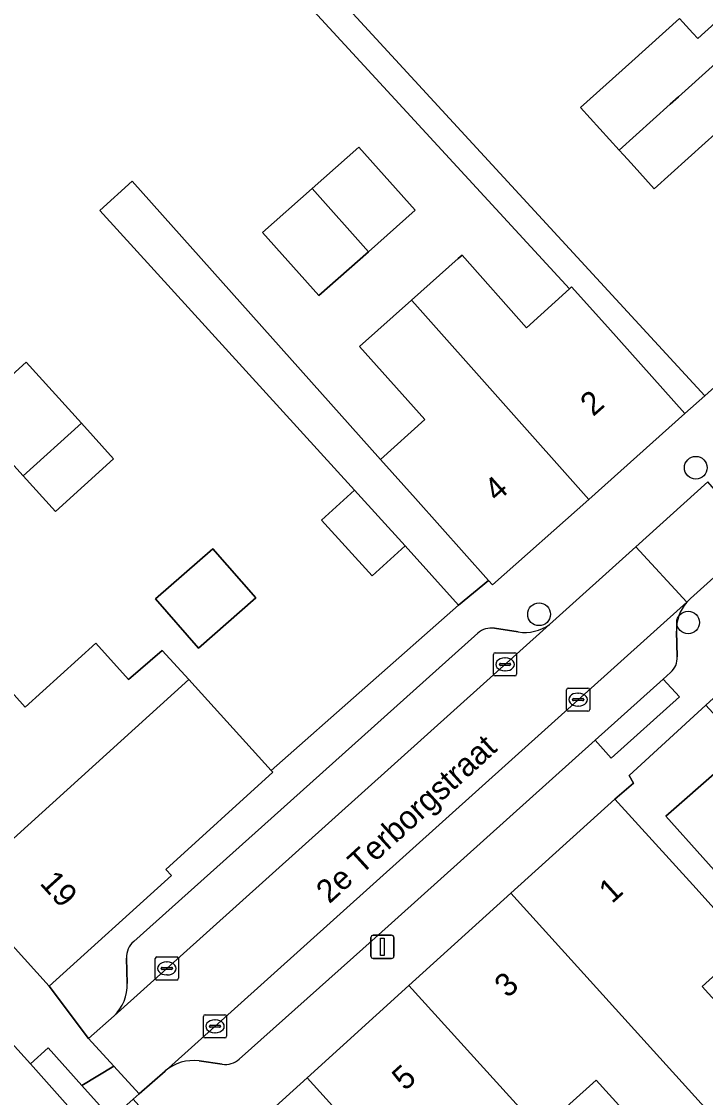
# Model space of a CAD drawing. Extents: x 158352 to 159489, y 383828 to 384603.
# Drawn here: x 159065.59 to 159095.1, y 384115.21 to 384161.64 of the extents above; entities that cross this region are included whole.
import ezdxf

# ---------------------------------------------------------------- set-up
doc = ezdxf.new("R2010")
doc.units = 0
for name, color, linetype in [('IMGEO_Boom', 7, 'Continuous'), ('IMGEO_Erf', 7, 'Continuous'), ('IMGEO_Kolk', 7, 'Continuous'), ('IMGEO_Lichtmast', 7, 'Continuous'), ('IMGEO_Muur', 7, 'Continuous'), ('IMGEO_Openbare_ruimte_label', 7, 'Continuous'), ('IMGEO_Pand', 7, 'Continuous'), ('IMGEO_Pand_nummerreeks', 7, 'Continuous'), ('IMGEO_Parkeervlak_open', 7, 'Continuous'), ('IMGEO_Rijbaan_lokaal_open', 7, 'Continuous'), ('IMGEO_Voetpad_open', 7, 'Continuous')]:
    doc.layers.add(name, color=color, linetype=linetype)

msp = doc.modelspace()

# ---------------------------------------------------------------- linework, layer by layer
at = {"layer": 'IMGEO_Boom'}
for centre in [(159094.677, 384142.385), (159087.914, 384136.058), (159094.346, 384135.707)]:
    msp.add_circle(centre, 0.489, dxfattribs=at)
at = {"layer": 'IMGEO_Erf'}
for points in [[(159075.381, 384166.892), (159095.074, 384145.493), (159113.036, 384161.604), (159076.521, 384202.062)], [(159064.533, 384133.383), (159065.741, 384132.05), (159068.788, 384134.81), (159070.207, 384133.243), (159071.657, 384134.5), (159072.802, 384133.248), (159073.08, 384132.945), (159076.363, 384129.322), (159084.437, 384136.452), (159082.142, 384139.016), (159080.716, 384137.716), (159078.529, 384140.117), (159079.955, 384141.417), (159068.966, 384153.479), (159070.36, 384154.749), (159081.076, 384142.745), (159082.983, 384144.467), (159080.175, 384147.619), (159082.413, 384149.613), (159084.427, 384151.406), (159084.593, 384151.554), (159087.378, 384148.427), (159089.225, 384150.106), (159074.513, 384166.093)], [(159107.108, 384161.864), (159104.888, 384159.863), (159106.776, 384157.769), (159100.69, 384152.28), (159098.267, 384154.967), (159101.091, 384157.513), (159098.398, 384160.513), (159096.597, 384158.908), (159097.165, 384158.278), (159095.084, 384156.401), (159092.882, 384154.415), (159091.887, 384155.519), (159091.553, 384155.889), (159091.375, 384156.086), (159089.711, 384157.932), (159091.913, 384159.917), (159093.973, 384161.774), (159094.545, 384161.139), (159094.761, 384160.899), (159096.408, 384162.384)], [(159112.717, 384110.233), (159103.655, 384120.452), (159101.372, 384118.424), (159093.388, 384127.355), (159095.703, 384129.382), (159095.737, 384129.344), (159096.787, 384130.292), (159095.118, 384132.138), (159091.797, 384129.107), (159091.987, 384128.777), (159091.19, 384128.088), (159094.546, 384124.382), (159096.916, 384121.764), (159094.96, 384119.993), (159098.538, 384116.04), (159096.008, 384113.749)], [(159094.013, 384111.943), (159090.374, 384115.962), (159087.97, 384113.786)]]:
    msp.add_lwpolyline(points, dxfattribs=at)
for points in [[(159078.13, 384154.428), (159080.145, 384156.213), (159082.568, 384153.493), (159080.551, 384151.706), (159078.415, 384149.814), (159075.986, 384152.529)], [(159068.172, 384144.304), (159069.562, 384142.771), (159067.051, 384140.497), (159065.662, 384142.03), (159063.274, 384144.665), (159065.784, 384146.939)], [(159073.847, 384138.887), (159075.698, 384136.766), (159073.218, 384134.602), (159071.367, 384136.724)]]:
    msp.add_lwpolyline(points, close=True, dxfattribs=at)
at = {"layer": 'IMGEO_Kolk'}
for p, q in [((159085.948, 384133.472), (159085.948, 384134.324)), ((159086.023, 384134.398), (159086.875, 384134.398)), ((159086.949, 384134.324), (159086.949, 384133.472)), ((159086.207, 384133.892), (159086.207, 384133.904)), ((159086.25, 384133.941), (159086.648, 384133.941)), ((159086.436, 384134.178), (159086.461, 384134.178)), ((159086.691, 384133.904), (159086.691, 384133.892)), ((159086.875, 384133.398), (159086.023, 384133.398)), ((159086.645, 384133.855), (159086.247, 384133.855)), ((159086.459, 384133.618), (159086.434, 384133.618)), ((159089.1, 384131.952), (159089.1, 384132.804)), ((159089.175, 384132.878), (159090.027, 384132.878)), ((159089.588, 384132.658), (159089.613, 384132.658)), ((159090.101, 384132.804), (159090.101, 384131.952)), ((159089.359, 384132.372), (159089.359, 384132.384)), ((159089.797, 384132.335), (159089.399, 384132.335)), ((159089.402, 384132.421), (159089.8, 384132.421)), ((159089.611, 384132.098), (159089.586, 384132.098)), ((159089.843, 384132.384), (159089.843, 384132.372)), ((159090.027, 384131.878), (159089.175, 384131.878)), ((159071.357, 384120.353), (159071.357, 384121.205)), ((159071.432, 384121.279), (159072.284, 384121.279)), ((159071.845, 384121.059), (159071.87, 384121.059)), ((159072.358, 384121.205), (159072.358, 384120.353)), ((159071.616, 384120.773), (159071.616, 384120.785)), ((159072.054, 384120.736), (159071.656, 384120.736)), ((159071.659, 384120.822), (159072.057, 384120.822)), ((159071.868, 384120.499), (159071.843, 384120.499)), ((159072.1, 384120.785), (159072.1, 384120.773)), ((159072.284, 384120.279), (159071.432, 384120.279)), ((159073.435, 384117.855), (159073.435, 384118.707)), ((159073.51, 384118.781), (159074.362, 384118.781)), ((159073.923, 384118.561), (159073.948, 384118.561)), ((159074.436, 384118.707), (159074.436, 384117.855)), ((159073.694, 384118.275), (159073.694, 384118.287)), ((159074.132, 384118.238), (159073.734, 384118.238)), ((159073.737, 384118.324), (159074.135, 384118.324)), ((159074.178, 384118.287), (159074.178, 384118.275)), ((159074.362, 384117.781), (159073.51, 384117.781)), ((159073.946, 384118.001), (159073.921, 384118.001))]:
    msp.add_line(p, q, dxfattribs=at)
for points in [[(159085.948, 384133.472), (159085.948, 384134.324)], [(159086.023, 384134.398), (159086.875, 384134.398)], [(159086.949, 384134.324), (159086.949, 384133.472)], [(159086.875, 384133.398), (159086.023, 384133.398)], [(159089.1, 384131.952), (159089.1, 384132.804)], [(159089.175, 384132.878), (159090.027, 384132.878)], [(159090.101, 384132.804), (159090.101, 384131.952)], [(159090.027, 384131.878), (159089.175, 384131.878)], [(159071.357, 384120.353), (159071.357, 384121.205)], [(159071.432, 384121.279), (159072.284, 384121.279)], [(159072.358, 384121.205), (159072.358, 384120.353)], [(159072.284, 384120.279), (159071.432, 384120.279)], [(159073.435, 384117.855), (159073.435, 384118.707)], [(159073.51, 384118.781), (159074.362, 384118.781)], [(159074.436, 384118.707), (159074.436, 384117.855)], [(159074.362, 384117.781), (159073.51, 384117.781)]]:
    msp.add_lwpolyline(points, dxfattribs=at)
for centre, radius, start, end in [((159086.025, 384134.322), 0.0765, 91.552, 178.448), ((159086.025, 384134.322), 0.0765, 91.552, 178.448), ((159086.873, 384134.322), 0.0765, 1.552, 88.448), ((159086.873, 384134.322), 0.0765, 1.552, 88.448), ((159086.247, 384133.901), 0.0403, 85.8775, 175.7526), ((159086.244, 384133.891), 0.0366, 178.938, 274.7102), ((159086.648, 384133.898), 0.043, 264.8664, 352.4533), ((159086.652, 384133.903), 0.0386, 1.7309, 96.639), ((159086.025, 384133.474), 0.0765, 181.552, 268.448), ((159086.025, 384133.474), 0.0765, 181.552, 268.448), ((159086.873, 384133.474), 0.0765, 271.552, 358.448), ((159086.873, 384133.474), 0.0765, 271.552, 358.448), ((159089.177, 384132.802), 0.0765, 91.552, 178.448), ((159089.177, 384132.802), 0.0765, 91.552, 178.448), ((159090.025, 384132.802), 0.0765, 1.552, 88.448), ((159090.025, 384132.802), 0.0765, 1.552, 88.448), ((159089.399, 384132.381), 0.0403, 85.8775, 175.7526), ((159089.396, 384132.371), 0.0366, 178.938, 274.7102), ((159089.8, 384132.378), 0.043, 264.8664, 352.4533), ((159089.804, 384132.383), 0.0386, 1.7309, 96.639), ((159089.177, 384131.954), 0.0765, 181.552, 268.448), ((159089.177, 384131.954), 0.0765, 181.552, 268.448), ((159090.025, 384131.954), 0.0765, 271.552, 358.448), ((159090.025, 384131.954), 0.0765, 271.552, 358.448), ((159071.434, 384121.203), 0.0765, 91.552, 178.448), ((159071.434, 384121.203), 0.0765, 91.552, 178.448), ((159072.282, 384121.203), 0.0765, 1.552, 88.448), ((159072.282, 384121.203), 0.0765, 1.552, 88.448), ((159071.656, 384120.782), 0.0403, 85.8775, 175.7526), ((159071.653, 384120.772), 0.0366, 178.938, 274.7102), ((159072.057, 384120.779), 0.043, 264.8664, 352.4533), ((159072.061, 384120.784), 0.0386, 1.7309, 96.639), ((159071.434, 384120.355), 0.0765, 181.552, 268.448), ((159071.434, 384120.355), 0.0765, 181.552, 268.448), ((159072.282, 384120.355), 0.0765, 271.552, 358.448), ((159072.282, 384120.355), 0.0765, 271.552, 358.448), ((159073.512, 384118.705), 0.0765, 91.552, 178.448), ((159073.512, 384118.705), 0.0765, 91.552, 178.448), ((159074.36, 384118.705), 0.0765, 1.552, 88.448), ((159074.36, 384118.705), 0.0765, 1.552, 88.448), ((159073.734, 384118.284), 0.0403, 85.8775, 175.7526), ((159073.731, 384118.274), 0.0366, 178.938, 274.7102), ((159074.135, 384118.281), 0.043, 264.8664, 352.4533), ((159074.139, 384118.286), 0.0386, 1.7309, 96.639), ((159073.512, 384117.857), 0.0765, 181.552, 268.448), ((159073.512, 384117.857), 0.0765, 181.552, 268.448), ((159074.36, 384117.857), 0.0765, 271.552, 358.448), ((159074.36, 384117.857), 0.0765, 271.552, 358.448)]:
    msp.add_arc(centre, radius, start, end, dxfattribs=at)
for centre, major_axis, ratio, start_param, end_param in [((159086.435, 384133.898), (-0.387, 0.002), 0.722429, 4.712389, 7.853982), ((159086.46, 384133.898), (-0.39, 0.002), 0.717154, 1.570796, 4.712389), ((159089.587, 384132.378), (-0.387, 0.002), 0.722429, 4.712389, 7.853982), ((159089.612, 384132.378), (-0.39, 0.002), 0.717154, 1.570796, 4.712389), ((159071.844, 384120.779), (-0.387, 0.002), 0.722429, 4.712389, 7.853982), ((159071.869, 384120.779), (-0.39, 0.002), 0.717154, 1.570796, 4.712389), ((159073.922, 384118.281), (-0.387, 0.002), 0.722429, 4.712389, 7.853982), ((159073.947, 384118.281), (-0.39, 0.002), 0.717154, 1.570796, 4.712389)]:
    msp.add_ellipse(centre, major_axis=major_axis, ratio=ratio, start_param=start_param, end_param=end_param, dxfattribs=at)
at = {"layer": 'IMGEO_Lichtmast'}
for p, q in [((159080.662, 384121.309), (159080.662, 384122.109)), ((159080.662, 384122.109), (159080.662, 384121.309)), ((159080.762, 384122.209), (159081.552, 384122.209)), ((159081.552, 384122.209), (159080.762, 384122.209)), ((159081.652, 384122.109), (159081.652, 384121.309)), ((159081.652, 384121.309), (159081.652, 384122.109)), ((159081.552, 384121.209), (159080.762, 384121.209)), ((159080.762, 384121.209), (159081.552, 384121.209))]:
    msp.add_line(p, q, dxfattribs=at)
msp.add_lwpolyline([(159081.082, 384122.084), (159081.232, 384122.084), (159081.232, 384121.334), (159081.082, 384121.334), (159081.082, 384122.084)], dxfattribs=at)
for centre, start, end in [((159080.762, 384122.109), 90, 180), ((159080.762, 384122.109), 90, 180), ((159081.552, 384122.109), 0, 90), ((159081.552, 384122.109), 360, 90), ((159080.762, 384121.309), 180, 270), ((159080.762, 384121.309), 180, 270), ((159081.552, 384121.309), 270, 0), ((159081.552, 384121.309), 270, 0)]:
    msp.add_arc(centre, 0.1, start, end, dxfattribs=at)
at = {"layer": 'IMGEO_Muur'}
msp.add_lwpolyline([(159076.363, 384129.322), (159084.437, 384136.452)], dxfattribs=at)
at = {"layer": 'IMGEO_Pand'}
for points in [[(159102.932, 384166.51), (159098.751, 384171.161), (159093.64, 384166.552), (159093.094, 384166.059), (159096.192, 384162.624), (159096.408, 384162.384), (159094.761, 384160.899), (159094.545, 384161.139), (159093.973, 384161.774), (159091.913, 384159.917), (159089.711, 384157.932), (159091.375, 384156.086), (159093.577, 384158.072), (159093.933, 384158.393)], [(159102.932, 384166.51), (159093.933, 384158.393), (159093.577, 384158.072), (159091.375, 384156.086), (159091.553, 384155.889), (159091.887, 384155.519), (159092.882, 384154.415), (159095.084, 384156.401), (159097.165, 384158.278), (159096.597, 384158.908), (159098.398, 384160.513), (159101.091, 384157.513), (159098.267, 384154.967), (159100.69, 384152.28), (159106.776, 384157.769), (159104.888, 384159.863), (159107.108, 384161.864)], [(159080.145, 384156.213), (159078.13, 384154.428), (159080.551, 384151.706), (159082.568, 384153.493)], [(159078.13, 384154.428), (159075.986, 384152.529), (159078.415, 384149.814), (159080.551, 384151.706)], [(159090.884, 384148.451), (159089.322, 384150.194), (159089.225, 384150.106), (159087.378, 384148.427), (159084.593, 384151.554), (159084.427, 384151.406), (159082.413, 384149.613), (159082.55, 384149.459), (159090.058, 384141.019), (159094.209, 384144.717)], [(159090.058, 384141.019), (159082.55, 384149.459), (159082.413, 384149.613), (159080.175, 384147.619), (159082.983, 384144.467), (159081.076, 384142.745), (159082.583, 384141.057), (159085.738, 384137.516), (159085.909, 384137.324)], [(159068.172, 384144.304), (159065.784, 384146.939), (159063.274, 384144.665), (159065.662, 384142.03)], [(159068.172, 384144.304), (159065.662, 384142.03), (159067.051, 384140.497), (159069.562, 384142.771)], [(159082.142, 384139.016), (159079.955, 384141.417), (159078.529, 384140.117), (159080.716, 384137.716)], [(159071.367, 384136.724), (159073.218, 384134.602), (159075.698, 384136.766), (159073.847, 384138.887)], [(159072.802, 384133.248), (159071.657, 384134.5), (159070.207, 384133.243), (159068.788, 384134.81), (159065.741, 384132.05), (159064.533, 384133.383), (159064.303, 384133.174), (159058.594, 384128.003), (159058.426, 384127.851), (159061.436, 384124.528), (159062.127, 384125.155), (159062.912, 384124.289)], [(159062.912, 384124.289), (159066.787, 384120.01), (159072.056, 384124.782), (159071.812, 384125.051), (159076.437, 384129.24), (159076.363, 384129.322), (159073.08, 384132.945), (159072.802, 384133.248)], [(159095.737, 384129.344), (159095.703, 384129.382), (159093.388, 384127.355), (159101.372, 384118.424), (159103.655, 384120.452), (159103.673, 384120.468)], [(159096.008, 384113.749), (159098.538, 384116.04), (159094.96, 384119.993), (159096.916, 384121.764), (159094.546, 384124.382), (159091.19, 384128.088), (159086.703, 384124.026)], [(159096.008, 384113.749), (159086.703, 384124.026), (159082.304, 384120.043), (159087.761, 384114.016), (159087.97, 384113.786), (159090.374, 384115.962), (159094.013, 384111.943)], [(159086.474, 384106.597), (159089.267, 384109.125), (159086.364, 384112.332), (159087.97, 384113.786), (159087.761, 384114.016), (159082.304, 384120.043), (159077.905, 384116.061), (159086.403, 384106.676)], [(159077.905, 384116.061), (159073.507, 384112.078), (159079.161, 384105.832), (159079.983, 384106.576), (159080.505, 384107.048), (159081.902, 384108.313), (159084.815, 384105.095), (159086.474, 384106.597), (159086.403, 384106.676)]]:
    msp.add_lwpolyline(points, close=True, dxfattribs=at)
at = {"layer": 'IMGEO_Parkeervlak_open'}
for points in [[(159094.286, 384136.578), (159071.791, 384116.352)], [(159069.58, 384118.73), (159088.37, 384135.624)], [(159087.019, 384135.3), (159085.991, 384135.457)], [(159093.881, 384134.23), (159093.845, 384135.329)], [(159085.277, 384135.244), (159076.357, 384127.254), (159070.426, 384121.947)], [(159074.976, 384116.866), (159080.851, 384122.093), (159090.337, 384130.622), (159093.276, 384133.264), (159093.59, 384133.546)], [(159070.116, 384121.224), (159070.149, 384120.134)], [(159073.245, 384116.785), (159074.247, 384116.645)]]:
    msp.add_lwpolyline(points, dxfattribs=at)
for centre, radius, start, end in [((159095.653, 384135.393), 1.809, 139.0832, 182.0223), ((159085.861, 384134.59), 0.877, 81.4785, 131.7432), ((159087.305, 384137.084), 1.807, 260.878, 306.0942), ((159092.998, 384134.202), 0.883, 312.0692, 1.8373), ((159071.047, 384121.253), 0.931, 131.8132, 181.7705), ((159068.269, 384120.079), 1.881, 314.1946, 1.6829), ((159072.994, 384114.97), 1.833, 82.1318, 131.0352), ((159074.374, 384117.54), 0.904, 261.9492, 311.7807)]:
    msp.add_arc(centre, radius, start, end, dxfattribs=at)
at = {"layer": 'IMGEO_Rijbaan_lokaal_open'}
for points in [[(159092.088, 384138.974), (159094.286, 384136.578), (159094.443, 384136.738), (159097.32, 384139.336), (159095.196, 384141.775)], [(159092.088, 384138.974), (159088.37, 384135.624), (159069.58, 384118.73), (159068.476, 384117.752), (159069.57, 384116.559), (159070.664, 384115.366), (159071.791, 384116.352), (159094.286, 384136.578)]]:
    msp.add_lwpolyline(points, close=True, dxfattribs=at)
msp.add_lwpolyline([(159068.743, 384113.557), (159065.968, 384116.658), (159044.215, 384140.706), (159041.241, 384138.016), (159041.806, 384137.388), (159057.024, 384120.599)], dxfattribs=at)
at = {"layer": 'IMGEO_Voetpad_open'}
for points in [[(159089.225, 384150.106), (159089.322, 384150.194), (159090.884, 384148.451), (159094.209, 384144.717), (159095.074, 384145.493), (159075.381, 384166.892), (159074.61, 384166.182), (159074.513, 384166.093)], [(159070.36, 384154.749), (159068.966, 384153.479), (159079.955, 384141.417), (159082.142, 384139.016), (159084.437, 384136.452), (159085.738, 384137.516), (159082.583, 384141.057), (159081.076, 384142.745)], [(159090.337, 384130.622), (159091.032, 384129.849), (159093.971, 384132.491), (159093.276, 384133.264)], [(159068.193, 384115.732), (159066.743, 384117.352), (159065.968, 384116.658), (159068.743, 384113.557), (159068.94, 384113.488), (159069.642, 384114.112), (159069.473, 384114.301)], [(159069.57, 384116.559), (159068.193, 384115.732), (159069.473, 384114.301), (159070.408, 384115.137), (159070.664, 384115.366)]]:
    msp.add_lwpolyline(points, close=True, dxfattribs=at)
for points in [[(159113.973, 384158.714), (159114.903, 384159.584), (159113.036, 384161.604), (159095.074, 384145.493), (159094.209, 384144.717), (159090.058, 384141.019), (159085.909, 384137.324), (159085.738, 384137.516), (159084.437, 384136.452), (159076.363, 384129.322), (159076.437, 384129.24), (159071.812, 384125.051), (159072.056, 384124.782), (159066.787, 384120.01), (159068.476, 384117.752), (159069.58, 384118.73)], [(159071.791, 384116.352), (159070.664, 384115.366), (159070.408, 384115.137), (159073.079, 384112.15), (159073.32, 384111.909), (159073.507, 384112.078), (159077.905, 384116.061), (159082.304, 384120.043), (159086.703, 384124.026), (159091.19, 384128.088), (159091.987, 384128.777), (159091.797, 384129.107), (159095.118, 384132.138), (159119.386, 384154.284)], [(159103.296, 384144.719), (159097.32, 384139.336), (159094.443, 384136.738), (159094.286, 384136.578)], [(159088.37, 384135.624), (159092.088, 384138.974), (159095.196, 384141.775)], [(159044.215, 384140.706), (159065.968, 384116.658), (159066.743, 384117.352), (159068.193, 384115.732), (159069.57, 384116.559), (159068.476, 384117.752), (159066.787, 384120.01), (159062.912, 384124.289)], [(159085.991, 384135.457), (159087.019, 384135.3)], [(159093.845, 384135.329), (159093.881, 384134.23)], [(159070.426, 384121.947), (159076.357, 384127.254), (159085.277, 384135.244)], [(159093.59, 384133.546), (159093.276, 384133.264), (159093.971, 384132.491), (159091.032, 384129.849), (159090.337, 384130.622), (159080.851, 384122.093), (159074.976, 384116.866)], [(159070.149, 384120.134), (159070.116, 384121.224)], [(159074.247, 384116.645), (159073.245, 384116.785)]]:
    msp.add_lwpolyline(points, dxfattribs=at)
for centre, radius, start, end in [((159095.653, 384135.393), 1.809, 139.0832, 182.0223), ((159085.861, 384134.59), 0.877, 81.4785, 131.7432), ((159087.305, 384137.084), 1.807, 260.878, 306.0942), ((159092.998, 384134.202), 0.883, 312.0692, 1.8373), ((159071.047, 384121.253), 0.931, 131.8132, 181.7705), ((159068.269, 384120.079), 1.881, 314.1946, 1.6829), ((159072.994, 384114.97), 1.833, 82.1318, 131.0352), ((159074.374, 384117.54), 0.904, 261.9492, 311.7807)]:
    msp.add_arc(centre, radius, start, end, dxfattribs=at)

# ---------------------------------------------------------------- texts
at = {"layer": 'IMGEO_Openbare_ruimte_label'}
msp.add_text('2e Terborgstraat', height=1, rotation=42.4471, dxfattribs=at).set_placement((159078.868, 384123.54))
at = {"layer": 'IMGEO_Pand_nummerreeks'}
for s, rotation, p in [('2', 41.6941, (159090.251, 384144.566)), ('4', 41.6922, (159086.102, 384140.871)), ('19', 312.1736, (159066.338, 384124.436)), ('1', 42.1568, (159091.061, 384123.547)), ('3', 42.1568, (159086.556, 384119.468)), ('5', 42.1568, (159082.135, 384115.466))]:
    msp.add_text(s, height=1, rotation=rotation, dxfattribs=at).set_placement(p)

doc.saveas('drawing.dxf')
